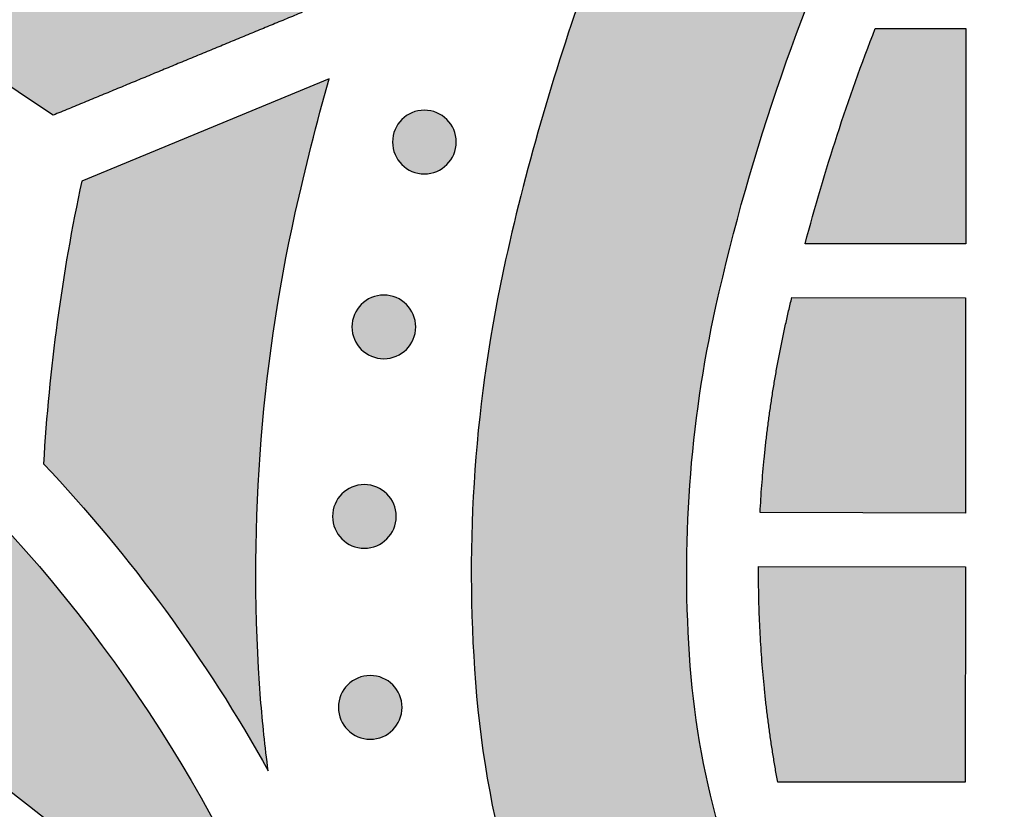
# Model space of a CAD drawing. Header units: millimetres. Extents: x -3873 to -97, y 912 to 4165.
# Tile 387 of 725: x -3082 to -3028, y 1772 to 1816. Entities that reach past the tile are written whole.
import ezdxf

# ---------------------------------------------------------------- set-up
doc = ezdxf.new("R2010")
doc.units = ezdxf.units.MM
doc.layers.add('pattern', color=7, linetype='Continuous', true_color=0x000000)

msp = doc.modelspace()

# ---------------------------------------------------------------- hatches: boundary and pattern name
at = {"layer": 'pattern'}
for points in [[(-3066.674, 1816.894), (-3080.544, 1811.159), (-3082.114, 1812.206), (-3083.666, 1813.283), (-3085.2, 1814.389), (-3086.714, 1815.524), (-3088.209, 1816.686), (-3089.683, 1817.877), (-3091.135, 1819.095), (-3092.566, 1820.339), (-3093.973, 1821.609), (-3095.357, 1822.904), (-3096.716, 1824.224), (-3098.05, 1825.567), (-3099.359, 1826.934), (-3100.642, 1828.324), (-3101.898, 1829.735), (-3103.126, 1831.167), (-3104.564, 1832.922), (-3105.956, 1834.721), (-3107.302, 1836.561), (-3108.599, 1838.441), (-3109.846, 1840.36), (-3111.04, 1842.314), (-3112.181, 1844.302), (-3113.267, 1846.322), (-3114.296, 1848.37), (-3115.268, 1850.446), (-3116.181, 1852.547), (-3117.036, 1854.669), (-3117.83, 1856.811), (-3118.563, 1858.969), (-3119.235, 1861.143), (-3119.846, 1863.327), (-3120.429, 1865.684), (-3120.937, 1868.067), (-3121.367, 1870.473), (-3121.719, 1872.898), (-3121.992, 1875.339), (-3122.184, 1877.792), (-3122.295, 1880.253), (-3122.325, 1882.717), (-3122.273, 1885.181), (-3122.14, 1887.641), (-3121.925, 1890.092), (-3121.63, 1892.53), (-3121.256, 1894.953), (-3120.804, 1897.355), (-3120.275, 1899.733), (-3119.67, 1902.084), (-3119.121, 1903.993), (-3118.525, 1905.893), (-3117.883, 1907.781), (-3117.194, 1909.656), (-3116.46, 1911.516), (-3115.68, 1913.36), (-3114.856, 1915.185), (-3113.987, 1916.99), (-3113.075, 1918.774), (-3112.121, 1920.534), (-3111.125, 1922.27), (-3110.088, 1923.98), (-3109.011, 1925.663), (-3107.896, 1927.317), (-3106.744, 1928.94), (-3105.556, 1930.533), (-3104.249, 1931.131), (-3102.926, 1931.698), (-3101.586, 1932.233), (-3100.232, 1932.736), (-3098.864, 1933.206), (-3097.484, 1933.643), (-3096.093, 1934.046), (-3094.691, 1934.415), (-3093.281, 1934.748), (-3091.864, 1935.047), (-3090.44, 1935.311), (-3089.012, 1935.539), (-3087.581, 1935.732), (-3086.147, 1935.889), (-3084.712, 1936.011), (-3083.278, 1936.098), (-3084.373, 1935.227), (-3085.455, 1934.332), (-3086.521, 1933.414), (-3087.572, 1932.471), (-3088.606, 1931.506), (-3089.623, 1930.518), (-3090.622, 1929.508), (-3091.602, 1928.476), (-3092.563, 1927.423), (-3093.504, 1926.35), (-3094.424, 1925.256), (-3095.323, 1924.143), (-3096.2, 1923.011), (-3097.055, 1921.861), (-3097.886, 1920.693), (-3098.694, 1919.509), (-3099.478, 1918.308), (-3100.237, 1917.092), (-3100.972, 1915.862), (-3101.68, 1914.618), (-3102.363, 1913.36), (-3103.02, 1912.091), (-3103.65, 1910.81), (-3104.254, 1909.518), (-3104.831, 1908.217), (-3105.38, 1906.907), (-3105.902, 1905.589), (-3106.397, 1904.263), (-3106.864, 1902.932), (-3107.303, 1901.594), (-3107.715, 1900.252), (-3108.098, 1898.907), (-3108.605, 1896.935), (-3109.049, 1894.94), (-3109.429, 1892.925), (-3109.743, 1890.894), (-3109.99, 1888.848), (-3110.17, 1886.792), (-3110.282, 1884.729), (-3110.325, 1882.663), (-3110.3, 1880.596), (-3110.207, 1878.532), (-3110.046, 1876.475), (-3109.817, 1874.427), (-3109.522, 1872.392), (-3109.161, 1870.374), (-3108.735, 1868.376), (-3108.246, 1866.399), (-3107.723, 1864.531), (-3107.149, 1862.673), (-3106.522, 1860.827), (-3105.843, 1858.995), (-3105.112, 1857.18), (-3104.331, 1855.384), (-3103.5, 1853.609), (-3102.619, 1851.857), (-3101.691, 1850.13), (-3100.715, 1848.43), (-3099.694, 1846.758), (-3098.628, 1845.118), (-3097.519, 1843.51), (-3096.368, 1841.936), (-3095.177, 1840.398), (-3093.948, 1838.897), (-3092.516, 1837.237), (-3091.041, 1835.609), (-3089.525, 1834.013), (-3087.969, 1832.452), (-3086.375, 1830.927), (-3084.742, 1829.44), (-3083.074, 1827.991), (-3081.37, 1826.583), (-3079.633, 1825.215), (-3077.864, 1823.891), (-3076.065, 1822.61), (-3074.238, 1821.374), (-3072.383, 1820.183), (-3070.503, 1819.039), (-3068.599, 1817.943)], [(-3066.28, 1759.788), (-3072.296, 1764.91), (-3078.431, 1769.928), (-3084.682, 1774.836), (-3091.046, 1779.632), (-3097.52, 1784.311), (-3104.101, 1788.869), (-3110.785, 1793.304), (-3117.57, 1797.612), (-3124.451, 1801.789), (-3131.425, 1805.832), (-3138.488, 1809.738), (-3145.636, 1813.505), (-3152.864, 1817.13), (-3160.169, 1820.609), (-3167.545, 1823.942), (-3174.989, 1827.124), (-3182.496, 1830.156), (-3190.062, 1833.034), (-3197.681, 1835.758), (-3205.348, 1838.325), (-3213.06, 1840.734), (-3220.811, 1842.985), (-3228.596, 1845.077), (-3236.411, 1847.008), (-3244.25, 1848.779), (-3252.109, 1850.389), (-3259.982, 1851.838), (-3267.865, 1853.127), (-3275.754, 1854.255), (-3283.642, 1855.224), (-3291.526, 1856.033), (-3299.4, 1856.684), (-3297.436, 1857.612), (-3295.442, 1858.489), (-3293.421, 1859.315), (-3291.376, 1860.087), (-3289.307, 1860.805), (-3287.217, 1861.468), (-3285.109, 1862.075), (-3282.984, 1862.625), (-3280.845, 1863.117), (-3278.695, 1863.552), (-3276.535, 1863.929), (-3274.368, 1864.246), (-3272.197, 1864.506), (-3270.023, 1864.706), (-3267.85, 1864.848), (-3265.679, 1864.932), (-3253.616, 1862.888), (-3241.582, 1860.479), (-3229.592, 1857.705), (-3217.665, 1854.566), (-3205.815, 1851.064), (-3194.06, 1847.203), (-3182.416, 1842.986), (-3170.899, 1838.419), (-3159.524, 1833.508), (-3148.308, 1828.258), (-3137.264, 1822.679), (-3126.407, 1816.779), (-3115.752, 1810.568), (-3105.311, 1804.055), (-3095.096, 1797.251), (-3085.119, 1790.169), (-3083.575, 1788.55), (-3082.071, 1786.885), (-3080.611, 1785.176), (-3079.195, 1783.423), (-3077.826, 1781.63), (-3076.506, 1779.797), (-3075.236, 1777.927), (-3074.018, 1776.021), (-3072.853, 1774.083), (-3071.742, 1772.114), (-3070.687, 1770.117), (-3069.689, 1768.093), (-3068.749, 1766.046), (-3067.867, 1763.978), (-3067.044, 1761.891)], [(-3032.9, 1753.008), (-3033.389, 1753.506), (-3033.868, 1754.013), (-3034.34, 1754.529), (-3034.802, 1755.054), (-3035.255, 1755.587), (-3035.699, 1756.129), (-3036.133, 1756.679), (-3036.557, 1757.236), (-3036.971, 1757.801), (-3037.375, 1758.373), (-3037.769, 1758.952), (-3038.152, 1759.538), (-3038.524, 1760.13), (-3038.885, 1760.728), (-3039.235, 1761.332), (-3039.574, 1761.941), (-3040.139, 1763.011), (-3040.676, 1764.097), (-3041.186, 1765.2), (-3041.668, 1766.318), (-3042.12, 1767.449), (-3042.543, 1768.594), (-3042.935, 1769.75), (-3043.297, 1770.916), (-3043.628, 1772.092), (-3043.927, 1773.275), (-3044.195, 1774.466), (-3044.431, 1775.661), (-3044.635, 1776.861), (-3044.807, 1778.064), (-3044.947, 1779.268), (-3045.055, 1780.472), (-3045.139, 1781.726), (-3045.2, 1782.981), (-3045.238, 1784.24), (-3045.253, 1785.499), (-3045.245, 1786.76), (-3045.213, 1788.021), (-3045.158, 1789.281), (-3045.08, 1790.541), (-3044.978, 1791.799), (-3044.854, 1793.054), (-3044.706, 1794.307), (-3044.535, 1795.556), (-3044.341, 1796.801), (-3044.125, 1798.041), (-3043.886, 1799.275), (-3043.625, 1800.504), (-3042.854, 1803.749), (-3041.99, 1806.975), (-3041.033, 1810.178), (-3039.984, 1813.353), (-3038.845, 1816.497), (-3037.616, 1819.606), (-3036.3, 1822.675), (-3034.899, 1825.702), (-3050.644, 1819.193), (-3052.013, 1815.232), (-3053.253, 1811.227), (-3054.362, 1807.184), (-3055.338, 1803.109), (-3055.646, 1801.664), (-3055.927, 1800.213), (-3056.181, 1798.755), (-3056.409, 1797.292), (-3056.61, 1795.823), (-3056.784, 1794.351), (-3056.93, 1792.874), (-3057.049, 1791.396), (-3057.141, 1789.915), (-3057.206, 1788.433), (-3057.243, 1786.95), (-3057.253, 1785.468), (-3057.236, 1783.987), (-3057.191, 1782.508), (-3057.119, 1781.031), (-3057.02, 1779.558), (-3056.884, 1778.04), (-3056.707, 1776.522), (-3056.491, 1775.006), (-3056.234, 1773.494), (-3055.936, 1771.987), (-3055.599, 1770.487), (-3055.221, 1768.995), (-3054.804, 1767.513), (-3054.348, 1766.043), (-3053.854, 1764.586), (-3053.321, 1763.143), (-3052.751, 1761.717), (-3052.144, 1760.308), (-3051.501, 1758.918), (-3050.824, 1757.548), (-3050.112, 1756.2), (-3049.669, 1755.404), (-3049.212, 1754.615), (-3048.74, 1753.834), (-3048.253, 1753.061), (-3047.753, 1752.296), (-3047.239, 1751.539), (-3046.711, 1750.792), (-3046.17, 1750.054), (-3045.616, 1749.326), (-3045.049, 1748.608), (-3044.469, 1747.9), (-3043.878, 1747.204), (-3043.274, 1746.518), (-3042.658, 1745.844), (-3042.032, 1745.181), (-3041.394, 1744.531), (-3040.745, 1743.892), (-3040.083, 1743.264), (-3039.41, 1742.647), (-3038.726, 1742.042), (-3038.03, 1741.449), (-3037.324, 1740.868), (-3036.607, 1740.299), (-3035.88, 1739.744), (-3035.143, 1739.201), (-3034.397, 1738.672), (-3033.641, 1738.157), (-3032.877, 1737.655), (-3032.105, 1737.167), (-3031.324, 1736.694), (-3030.536, 1736.235), (-3029.741, 1735.79), (-3028.394, 1735.076), (-3027.026, 1734.396), (-3025.637, 1733.751), (-3024.23, 1733.141), (-3022.804, 1732.568), (-3021.363, 1732.033), (-3019.907, 1731.535), (-3018.437, 1731.077), (-3016.956, 1730.657), (-3015.465, 1730.276), (-3013.966, 1729.936), (-3012.459, 1729.636), (-3010.947, 1729.376), (-3009.432, 1729.156), (-3007.914, 1728.977), (-3006.396, 1728.838), (-3004.923, 1728.736), (-3003.447, 1728.662), (-3001.968, 1728.614), (-3000.487, 1728.594), (-2999.005, 1728.601), (-2997.522, 1728.635), (-2996.04, 1728.697), (-2994.559, 1728.786), (-2993.08, 1728.902), (-2991.604, 1729.046), (-2990.131, 1729.217), (-2988.662, 1729.415), (-2987.198, 1729.64), (-2985.739, 1729.892), (-2984.287, 1730.17), (-2982.843, 1730.475), (-2978.766, 1731.443), (-2974.72, 1732.544), (-2970.713, 1733.777), (-2966.75, 1735.138), (-2960.21, 1750.871), (-2963.24, 1749.475), (-2966.312, 1748.165), (-2969.423, 1746.943), (-2972.569, 1745.809), (-2975.746, 1744.767), (-2978.95, 1743.816), (-2982.178, 1742.958), (-2985.425, 1742.193), (-2986.654, 1741.934), (-2987.889, 1741.698), (-2989.129, 1741.484), (-2990.375, 1741.292), (-2991.624, 1741.124), (-2992.877, 1740.978), (-2994.133, 1740.856), (-2995.391, 1740.757), (-2996.65, 1740.681), (-2997.911, 1740.629), (-2999.172, 1740.599), (-3000.433, 1740.593), (-3001.692, 1740.611), (-3002.95, 1740.651), (-3004.206, 1740.715), (-3005.459, 1740.801), (-3006.664, 1740.912), (-3007.868, 1741.054), (-3009.07, 1741.228), (-3010.269, 1741.434), (-3011.464, 1741.673), (-3012.654, 1741.943), (-3013.837, 1742.244), (-3015.012, 1742.577), (-3016.178, 1742.941), (-3017.333, 1743.336), (-3018.477, 1743.761), (-3019.607, 1744.215), (-3020.724, 1744.699), (-3021.826, 1745.211), (-3022.912, 1745.751), (-3023.98, 1746.317), (-3024.589, 1746.657), (-3025.192, 1747.009), (-3025.789, 1747.371), (-3026.381, 1747.745), (-3026.966, 1748.129), (-3027.544, 1748.523), (-3028.115, 1748.928), (-3028.679, 1749.344), (-3029.236, 1749.769), (-3029.785, 1750.204), (-3030.326, 1750.649), (-3030.858, 1751.103), (-3031.382, 1751.566), (-3031.897, 1752.038), (-3032.403, 1752.519)], [(-3034.752, 1815.999), (-3029.705, 1815.994), (-3029.716, 1803.994), (-3038.657, 1804.003), (-3037.807, 1807.041), (-3036.872, 1810.055), (-3035.853, 1813.043)], [(-3065.175, 1813.185), (-3078.947, 1807.492), (-3079.344, 1805.544), (-3079.704, 1803.587), (-3080.027, 1801.624), (-3080.313, 1799.654), (-3080.56, 1797.679), (-3080.771, 1795.701), (-3080.943, 1793.719), (-3081.077, 1791.736), (-3079.289, 1789.778), (-3077.56, 1787.763), (-3075.892, 1785.693), (-3074.289, 1783.572), (-3072.752, 1781.402), (-3071.284, 1779.186), (-3069.887, 1776.928), (-3068.562, 1774.631), (-3068.802, 1776.634), (-3068.985, 1778.644), (-3069.099, 1780.337), (-3069.181, 1782.035), (-3069.233, 1783.735), (-3069.253, 1785.437), (-3069.242, 1787.141), (-3069.199, 1788.845), (-3069.125, 1790.548), (-3069.019, 1792.25), (-3068.882, 1793.95), (-3068.713, 1795.647), (-3068.514, 1797.339), (-3068.283, 1799.027), (-3068.021, 1800.71), (-3067.728, 1802.385), (-3067.406, 1804.054), (-3067.052, 1805.714), (-3066.165, 1809.462)], [(-3061.119, 1810.923), (-3061.091, 1810.951), (-3061.062, 1810.978), (-3061.032, 1811.005), (-3061.001, 1811.031), (-3060.97, 1811.057), (-3060.937, 1811.082), (-3060.904, 1811.106), (-3060.87, 1811.13), (-3060.835, 1811.154), (-3060.799, 1811.177), (-3060.763, 1811.199), (-3060.725, 1811.22), (-3060.687, 1811.24), (-3060.648, 1811.26), (-3060.609, 1811.279), (-3060.569, 1811.297), (-3060.528, 1811.314), (-3060.487, 1811.33), (-3060.445, 1811.345), (-3060.402, 1811.359), (-3060.359, 1811.372), (-3060.316, 1811.384), (-3060.272, 1811.395), (-3060.228, 1811.405), (-3060.183, 1811.413), (-3060.138, 1811.421), (-3060.093, 1811.427), (-3060.047, 1811.433), (-3060.002, 1811.437), (-3059.956, 1811.44), (-3059.91, 1811.441), (-3059.864, 1811.442), (-3059.818, 1811.441), (-3059.772, 1811.439), (-3059.726, 1811.436), (-3059.681, 1811.432), (-3059.635, 1811.427), (-3059.59, 1811.42), (-3059.545, 1811.413), (-3059.501, 1811.404), (-3059.456, 1811.394), (-3059.412, 1811.383), (-3059.369, 1811.371), (-3059.326, 1811.358), (-3059.283, 1811.344), (-3059.242, 1811.328), (-3059.2, 1811.312), (-3059.159, 1811.295), (-3059.119, 1811.277), (-3059.08, 1811.258), (-3059.041, 1811.239), (-3059.003, 1811.218), (-3058.966, 1811.197), (-3058.93, 1811.175), (-3058.894, 1811.152), (-3058.859, 1811.129), (-3058.825, 1811.104), (-3058.792, 1811.08), (-3058.759, 1811.055), (-3058.728, 1811.029), (-3058.697, 1811.002), (-3058.667, 1810.976), (-3058.638, 1810.949), (-3058.61, 1810.921), (-3058.582, 1810.893), (-3058.555, 1810.864), (-3058.529, 1810.834), (-3058.502, 1810.803), (-3058.477, 1810.771), (-3058.451, 1810.739), (-3058.427, 1810.706), (-3058.403, 1810.672), (-3058.379, 1810.637), (-3058.357, 1810.601), (-3058.335, 1810.564), (-3058.314, 1810.527), (-3058.293, 1810.489), (-3058.273, 1810.45), (-3058.255, 1810.411), (-3058.237, 1810.371), (-3058.22, 1810.33), (-3058.204, 1810.289), (-3058.189, 1810.247), (-3058.175, 1810.204), (-3058.161, 1810.161), (-3058.149, 1810.118), (-3058.139, 1810.074), (-3058.129, 1810.029), (-3058.12, 1809.985), (-3058.112, 1809.94), (-3058.106, 1809.895), (-3058.101, 1809.849), (-3058.097, 1809.803), (-3058.094, 1809.758), (-3058.092, 1809.712), (-3058.091, 1809.666), (-3058.092, 1809.62), (-3058.094, 1809.574), (-3058.097, 1809.528), (-3058.101, 1809.483), (-3058.106, 1809.437), (-3058.113, 1809.392), (-3058.121, 1809.347), (-3058.129, 1809.302), (-3058.139, 1809.258), (-3058.15, 1809.214), (-3058.162, 1809.171), (-3058.176, 1809.128), (-3058.19, 1809.085), (-3058.205, 1809.043), (-3058.221, 1809.002), (-3058.238, 1808.961), (-3058.256, 1808.921), (-3058.275, 1808.882), (-3058.295, 1808.843), (-3058.315, 1808.805), (-3058.336, 1808.768), (-3058.359, 1808.731), (-3058.381, 1808.696), (-3058.405, 1808.661), (-3058.429, 1808.627), (-3058.454, 1808.593), (-3058.479, 1808.561), (-3058.505, 1808.529), (-3058.531, 1808.499), (-3058.558, 1808.469), (-3058.585, 1808.44), (-3058.612, 1808.412), (-3058.641, 1808.384), (-3058.67, 1808.357), (-3058.699, 1808.33), (-3058.73, 1808.304), (-3058.762, 1808.278), (-3058.794, 1808.253), (-3058.828, 1808.229), (-3058.862, 1808.205), (-3058.897, 1808.181), (-3058.932, 1808.159), (-3058.969, 1808.137), (-3059.006, 1808.115), (-3059.044, 1808.095), (-3059.083, 1808.075), (-3059.122, 1808.056), (-3059.163, 1808.039), (-3059.203, 1808.022), (-3059.245, 1808.005), (-3059.287, 1807.99), (-3059.329, 1807.976), (-3059.372, 1807.963), (-3059.416, 1807.951), (-3059.46, 1807.94), (-3059.504, 1807.931), (-3059.548, 1807.922), (-3059.593, 1807.914), (-3059.639, 1807.908), (-3059.684, 1807.903), (-3059.73, 1807.898), (-3059.776, 1807.896), (-3059.822, 1807.894), (-3059.867, 1807.893), (-3059.913, 1807.894), (-3059.959, 1807.896), (-3060.005, 1807.899), (-3060.051, 1807.903), (-3060.096, 1807.908), (-3060.141, 1807.915), (-3060.186, 1807.922), (-3060.231, 1807.931), (-3060.275, 1807.941), (-3060.319, 1807.952), (-3060.363, 1807.964), (-3060.406, 1807.977), (-3060.448, 1807.991), (-3060.49, 1808.007), (-3060.531, 1808.023), (-3060.572, 1808.04), (-3060.612, 1808.058), (-3060.651, 1808.077), (-3060.69, 1808.096), (-3060.728, 1808.117), (-3060.765, 1808.138), (-3060.802, 1808.16), (-3060.838, 1808.183), (-3060.873, 1808.207), (-3060.907, 1808.231), (-3060.94, 1808.255), (-3060.972, 1808.281), (-3061.004, 1808.306), (-3061.035, 1808.333), (-3061.064, 1808.359), (-3061.093, 1808.387), (-3061.122, 1808.414), (-3061.149, 1808.442), (-3061.176, 1808.471), (-3061.203, 1808.501), (-3061.229, 1808.532), (-3061.255, 1808.564), (-3061.28, 1808.596), (-3061.305, 1808.629), (-3061.329, 1808.664), (-3061.352, 1808.698), (-3061.375, 1808.734), (-3061.397, 1808.771), (-3061.418, 1808.808), (-3061.438, 1808.846), (-3061.458, 1808.885), (-3061.477, 1808.924), (-3061.495, 1808.964), (-3061.512, 1809.005), (-3061.528, 1809.046), (-3061.543, 1809.088), (-3061.557, 1809.131), (-3061.57, 1809.174), (-3061.582, 1809.217), (-3061.593, 1809.261), (-3061.603, 1809.306), (-3061.611, 1809.35), (-3061.619, 1809.395), (-3061.625, 1809.44), (-3061.631, 1809.486), (-3061.635, 1809.532), (-3061.638, 1809.577), (-3061.639, 1809.623), (-3061.64, 1809.669), (-3061.639, 1809.715), (-3061.638, 1809.761), (-3061.635, 1809.807), (-3061.63, 1809.852), (-3061.625, 1809.898), (-3061.619, 1809.943), (-3061.611, 1809.988), (-3061.602, 1810.033), (-3061.592, 1810.077), (-3061.581, 1810.121), (-3061.569, 1810.164), (-3061.556, 1810.207), (-3061.542, 1810.25), (-3061.527, 1810.292), (-3061.51, 1810.333), (-3061.493, 1810.374), (-3061.475, 1810.414), (-3061.457, 1810.453), (-3061.437, 1810.492), (-3061.416, 1810.53), (-3061.395, 1810.567), (-3061.373, 1810.604), (-3061.35, 1810.639), (-3061.327, 1810.674), (-3061.303, 1810.708), (-3061.278, 1810.742), (-3061.253, 1810.774), (-3061.227, 1810.806), (-3061.201, 1810.836), (-3061.174, 1810.866), (-3061.147, 1810.895)], [(-3063.376, 1800.62), (-3063.348, 1800.647), (-3063.319, 1800.674), (-3063.289, 1800.701), (-3063.258, 1800.727), (-3063.227, 1800.753), (-3063.194, 1800.778), (-3063.161, 1800.803), (-3063.127, 1800.827), (-3063.092, 1800.85), (-3063.056, 1800.873), (-3063.02, 1800.895), (-3062.982, 1800.916), (-3062.944, 1800.937), (-3062.906, 1800.956), (-3062.866, 1800.975), (-3062.826, 1800.993), (-3062.785, 1801.01), (-3062.744, 1801.026), (-3062.702, 1801.041), (-3062.66, 1801.055), (-3062.617, 1801.068), (-3062.573, 1801.08), (-3062.529, 1801.091), (-3062.485, 1801.101), (-3062.44, 1801.11), (-3062.395, 1801.117), (-3062.35, 1801.124), (-3062.305, 1801.129), (-3062.259, 1801.133), (-3062.213, 1801.136), (-3062.167, 1801.138), (-3062.121, 1801.138), (-3062.075, 1801.138), (-3062.029, 1801.136), (-3061.984, 1801.133), (-3061.938, 1801.129), (-3061.893, 1801.123), (-3061.847, 1801.117), (-3061.802, 1801.109), (-3061.758, 1801.1), (-3061.713, 1801.09), (-3061.67, 1801.079), (-3061.626, 1801.067), (-3061.583, 1801.054), (-3061.541, 1801.04), (-3061.499, 1801.025), (-3061.457, 1801.009), (-3061.417, 1800.992), (-3061.377, 1800.974), (-3061.337, 1800.955), (-3061.299, 1800.935), (-3061.261, 1800.915), (-3061.223, 1800.893), (-3061.187, 1800.871), (-3061.151, 1800.848), (-3061.116, 1800.825), (-3061.082, 1800.801), (-3061.049, 1800.776), (-3061.016, 1800.751), (-3060.985, 1800.725), (-3060.954, 1800.699), (-3060.924, 1800.672), (-3060.895, 1800.645), (-3060.867, 1800.617), (-3060.84, 1800.589), (-3060.813, 1800.56), (-3060.786, 1800.53), (-3060.76, 1800.499), (-3060.734, 1800.468), (-3060.709, 1800.435), (-3060.684, 1800.402), (-3060.66, 1800.368), (-3060.637, 1800.333), (-3060.614, 1800.297), (-3060.592, 1800.261), (-3060.571, 1800.223), (-3060.55, 1800.185), (-3060.531, 1800.147), (-3060.512, 1800.107), (-3060.494, 1800.067), (-3060.477, 1800.026), (-3060.461, 1799.985), (-3060.446, 1799.943), (-3060.432, 1799.901), (-3060.419, 1799.858), (-3060.407, 1799.814), (-3060.396, 1799.77), (-3060.386, 1799.726), (-3060.377, 1799.681), (-3060.37, 1799.636), (-3060.363, 1799.591), (-3060.358, 1799.546), (-3060.354, 1799.5), (-3060.351, 1799.454), (-3060.349, 1799.408), (-3060.349, 1799.362), (-3060.349, 1799.316), (-3060.351, 1799.27), (-3060.354, 1799.225), (-3060.358, 1799.179), (-3060.364, 1799.134), (-3060.37, 1799.088), (-3060.378, 1799.043), (-3060.387, 1798.999), (-3060.397, 1798.954), (-3060.408, 1798.911), (-3060.42, 1798.867), (-3060.433, 1798.824), (-3060.447, 1798.782), (-3060.462, 1798.74), (-3060.478, 1798.698), (-3060.495, 1798.658), (-3060.513, 1798.618), (-3060.532, 1798.578), (-3060.552, 1798.54), (-3060.572, 1798.502), (-3060.594, 1798.464), (-3060.616, 1798.428), (-3060.639, 1798.392), (-3060.662, 1798.357), (-3060.686, 1798.323), (-3060.711, 1798.29), (-3060.736, 1798.257), (-3060.762, 1798.226), (-3060.788, 1798.195), (-3060.815, 1798.165), (-3060.842, 1798.136), (-3060.87, 1798.108), (-3060.898, 1798.081), (-3060.927, 1798.054), (-3060.957, 1798.027), (-3060.987, 1798.001), (-3061.019, 1797.975), (-3061.052, 1797.95), (-3061.085, 1797.925), (-3061.119, 1797.901), (-3061.154, 1797.878), (-3061.19, 1797.855), (-3061.226, 1797.833), (-3061.263, 1797.812), (-3061.302, 1797.791), (-3061.34, 1797.772), (-3061.38, 1797.753), (-3061.42, 1797.735), (-3061.461, 1797.718), (-3061.502, 1797.702), (-3061.544, 1797.687), (-3061.586, 1797.673), (-3061.629, 1797.66), (-3061.673, 1797.648), (-3061.717, 1797.637), (-3061.761, 1797.627), (-3061.806, 1797.618), (-3061.851, 1797.611), (-3061.896, 1797.604), (-3061.941, 1797.599), (-3061.987, 1797.595), (-3062.033, 1797.592), (-3062.079, 1797.59), (-3062.125, 1797.59), (-3062.171, 1797.59), (-3062.216, 1797.592), (-3062.262, 1797.595), (-3062.308, 1797.599), (-3062.353, 1797.605), (-3062.399, 1797.611), (-3062.444, 1797.619), (-3062.488, 1797.628), (-3062.532, 1797.638), (-3062.576, 1797.649), (-3062.62, 1797.661), (-3062.663, 1797.674), (-3062.705, 1797.688), (-3062.747, 1797.703), (-3062.789, 1797.719), (-3062.829, 1797.736), (-3062.869, 1797.754), (-3062.909, 1797.773), (-3062.947, 1797.793), (-3062.985, 1797.813), (-3063.023, 1797.835), (-3063.059, 1797.857), (-3063.095, 1797.88), (-3063.13, 1797.903), (-3063.164, 1797.927), (-3063.197, 1797.952), (-3063.23, 1797.977), (-3063.261, 1798.003), (-3063.292, 1798.029), (-3063.322, 1798.056), (-3063.351, 1798.083), (-3063.379, 1798.111), (-3063.406, 1798.139), (-3063.433, 1798.168), (-3063.46, 1798.198), (-3063.486, 1798.228), (-3063.512, 1798.26), (-3063.537, 1798.293), (-3063.562, 1798.326), (-3063.586, 1798.36), (-3063.609, 1798.395), (-3063.632, 1798.431), (-3063.654, 1798.467), (-3063.675, 1798.504), (-3063.696, 1798.543), (-3063.715, 1798.581), (-3063.734, 1798.621), (-3063.752, 1798.661), (-3063.769, 1798.702), (-3063.785, 1798.743), (-3063.8, 1798.785), (-3063.814, 1798.827), (-3063.827, 1798.87), (-3063.839, 1798.914), (-3063.85, 1798.958), (-3063.86, 1799.002), (-3063.869, 1799.047), (-3063.876, 1799.092), (-3063.883, 1799.137), (-3063.888, 1799.182), (-3063.892, 1799.228), (-3063.895, 1799.274), (-3063.897, 1799.32), (-3063.897, 1799.366), (-3063.897, 1799.412), (-3063.895, 1799.457), (-3063.892, 1799.503), (-3063.888, 1799.549), (-3063.882, 1799.594), (-3063.876, 1799.64), (-3063.868, 1799.685), (-3063.859, 1799.729), (-3063.849, 1799.773), (-3063.838, 1799.817), (-3063.826, 1799.861), (-3063.813, 1799.904), (-3063.799, 1799.946), (-3063.784, 1799.988), (-3063.768, 1800.03), (-3063.751, 1800.07), (-3063.733, 1800.11), (-3063.714, 1800.15), (-3063.694, 1800.188), (-3063.674, 1800.226), (-3063.652, 1800.264), (-3063.63, 1800.3), (-3063.607, 1800.336), (-3063.584, 1800.371), (-3063.56, 1800.405), (-3063.535, 1800.438), (-3063.51, 1800.471), (-3063.484, 1800.502), (-3063.458, 1800.533), (-3063.431, 1800.563), (-3063.404, 1800.592)], [(-3041.167, 1789.015), (-3041.07, 1790.526), (-3040.938, 1792.037), (-3040.771, 1793.544), (-3040.567, 1795.048), (-3040.328, 1796.547), (-3040.054, 1798.04), (-3039.744, 1799.526), (-3039.4, 1801.003), (-3029.719, 1800.994), (-3029.731, 1788.994)], [(-3064.461, 1790.061), (-3064.432, 1790.088), (-3064.403, 1790.115), (-3064.373, 1790.142), (-3064.343, 1790.168), (-3064.311, 1790.194), (-3064.279, 1790.219), (-3064.245, 1790.244), (-3064.211, 1790.268), (-3064.176, 1790.291), (-3064.14, 1790.314), (-3064.104, 1790.336), (-3064.067, 1790.357), (-3064.029, 1790.378), (-3063.99, 1790.397), (-3063.95, 1790.416), (-3063.91, 1790.434), (-3063.87, 1790.451), (-3063.828, 1790.467), (-3063.786, 1790.482), (-3063.744, 1790.496), (-3063.701, 1790.509), (-3063.657, 1790.521), (-3063.613, 1790.532), (-3063.569, 1790.542), (-3063.524, 1790.551), (-3063.479, 1790.558), (-3063.434, 1790.565), (-3063.389, 1790.57), (-3063.343, 1790.574), (-3063.297, 1790.577), (-3063.251, 1790.579), (-3063.205, 1790.579), (-3063.16, 1790.579), (-3063.114, 1790.577), (-3063.068, 1790.574), (-3063.022, 1790.57), (-3062.977, 1790.564), (-3062.932, 1790.558), (-3062.887, 1790.55), (-3062.842, 1790.541), (-3062.798, 1790.531), (-3062.754, 1790.52), (-3062.71, 1790.508), (-3062.667, 1790.495), (-3062.625, 1790.481), (-3062.583, 1790.466), (-3062.542, 1790.45), (-3062.501, 1790.433), (-3062.461, 1790.415), (-3062.421, 1790.396), (-3062.383, 1790.376), (-3062.345, 1790.356), (-3062.307, 1790.334), (-3062.271, 1790.312), (-3062.235, 1790.289), (-3062.2, 1790.266), (-3062.166, 1790.242), (-3062.133, 1790.217), (-3062.101, 1790.192), (-3062.069, 1790.166), (-3062.038, 1790.14), (-3062.008, 1790.113), (-3061.979, 1790.086), (-3061.951, 1790.058), (-3061.924, 1790.03), (-3061.897, 1790.001), (-3061.87, 1789.971), (-3061.844, 1789.94), (-3061.818, 1789.909), (-3061.793, 1789.876), (-3061.768, 1789.843), (-3061.744, 1789.809), (-3061.721, 1789.774), (-3061.698, 1789.738), (-3061.676, 1789.702), (-3061.655, 1789.664), (-3061.634, 1789.626), (-3061.615, 1789.588), (-3061.596, 1789.548), (-3061.578, 1789.508), (-3061.561, 1789.467), (-3061.545, 1789.426), (-3061.53, 1789.384), (-3061.516, 1789.342), (-3061.503, 1789.299), (-3061.491, 1789.255), (-3061.48, 1789.211), (-3061.47, 1789.167), (-3061.461, 1789.122), (-3061.454, 1789.077), (-3061.447, 1789.032), (-3061.442, 1788.987), (-3061.438, 1788.941), (-3061.435, 1788.895), (-3061.433, 1788.849), (-3061.433, 1788.803), (-3061.433, 1788.757), (-3061.435, 1788.711), (-3061.438, 1788.666), (-3061.443, 1788.62), (-3061.448, 1788.575), (-3061.454, 1788.529), (-3061.462, 1788.484), (-3061.471, 1788.44), (-3061.481, 1788.395), (-3061.492, 1788.352), (-3061.504, 1788.308), (-3061.517, 1788.265), (-3061.531, 1788.223), (-3061.546, 1788.181), (-3061.562, 1788.139), (-3061.579, 1788.099), (-3061.597, 1788.059), (-3061.616, 1788.019), (-3061.636, 1787.981), (-3061.657, 1787.943), (-3061.678, 1787.905), (-3061.7, 1787.869), (-3061.723, 1787.833), (-3061.746, 1787.798), (-3061.77, 1787.764), (-3061.795, 1787.731), (-3061.82, 1787.698), (-3061.846, 1787.667), (-3061.872, 1787.636), (-3061.899, 1787.606), (-3061.926, 1787.577), (-3061.954, 1787.549), (-3061.982, 1787.522), (-3062.011, 1787.495), (-3062.041, 1787.468), (-3062.072, 1787.442), (-3062.103, 1787.416), (-3062.136, 1787.391), (-3062.169, 1787.366), (-3062.203, 1787.342), (-3062.238, 1787.319), (-3062.274, 1787.296), (-3062.31, 1787.274), (-3062.348, 1787.253), (-3062.386, 1787.232), (-3062.424, 1787.213), (-3062.464, 1787.194), (-3062.504, 1787.176), (-3062.545, 1787.159), (-3062.586, 1787.143), (-3062.628, 1787.128), (-3062.671, 1787.114), (-3062.714, 1787.101), (-3062.757, 1787.089), (-3062.801, 1787.078), (-3062.845, 1787.068), (-3062.89, 1787.059), (-3062.935, 1787.052), (-3062.98, 1787.045), (-3063.026, 1787.04), (-3063.071, 1787.036), (-3063.117, 1787.033), (-3063.163, 1787.031), (-3063.209, 1787.031), (-3063.255, 1787.031), (-3063.301, 1787.033), (-3063.346, 1787.036), (-3063.392, 1787.04), (-3063.438, 1787.046), (-3063.483, 1787.052), (-3063.528, 1787.06), (-3063.572, 1787.069), (-3063.617, 1787.079), (-3063.661, 1787.09), (-3063.704, 1787.102), (-3063.747, 1787.115), (-3063.789, 1787.129), (-3063.831, 1787.144), (-3063.873, 1787.16), (-3063.913, 1787.177), (-3063.953, 1787.195), (-3063.993, 1787.214), (-3064.032, 1787.234), (-3064.07, 1787.254), (-3064.107, 1787.276), (-3064.143, 1787.298), (-3064.179, 1787.321), (-3064.214, 1787.344), (-3064.248, 1787.368), (-3064.281, 1787.393), (-3064.314, 1787.418), (-3064.345, 1787.444), (-3064.376, 1787.47), (-3064.406, 1787.497), (-3064.435, 1787.524), (-3064.463, 1787.552), (-3064.49, 1787.58), (-3064.518, 1787.609), (-3064.544, 1787.639), (-3064.571, 1787.669), (-3064.596, 1787.701), (-3064.621, 1787.734), (-3064.646, 1787.767), (-3064.67, 1787.801), (-3064.693, 1787.836), (-3064.716, 1787.872), (-3064.738, 1787.908), (-3064.759, 1787.945), (-3064.78, 1787.984), (-3064.799, 1788.022), (-3064.818, 1788.062), (-3064.836, 1788.102), (-3064.853, 1788.143), (-3064.869, 1788.184), (-3064.884, 1788.226), (-3064.898, 1788.268), (-3064.911, 1788.311), (-3064.923, 1788.355), (-3064.934, 1788.399), (-3064.944, 1788.443), (-3064.953, 1788.488), (-3064.96, 1788.533), (-3064.967, 1788.578), (-3064.972, 1788.623), (-3064.976, 1788.669), (-3064.979, 1788.715), (-3064.981, 1788.761), (-3064.981, 1788.807), (-3064.981, 1788.853), (-3064.979, 1788.898), (-3064.976, 1788.944), (-3064.972, 1788.99), (-3064.966, 1789.035), (-3064.96, 1789.081), (-3064.952, 1789.126), (-3064.943, 1789.17), (-3064.934, 1789.215), (-3064.923, 1789.258), (-3064.91, 1789.302), (-3064.897, 1789.345), (-3064.883, 1789.387), (-3064.868, 1789.429), (-3064.852, 1789.471), (-3064.835, 1789.511), (-3064.817, 1789.551), (-3064.798, 1789.591), (-3064.778, 1789.629), (-3064.758, 1789.667), (-3064.736, 1789.705), (-3064.714, 1789.741), (-3064.692, 1789.777), (-3064.668, 1789.812), (-3064.644, 1789.846), (-3064.619, 1789.879), (-3064.594, 1789.912), (-3064.568, 1789.943), (-3064.542, 1789.974), (-3064.515, 1790.004), (-3064.488, 1790.033)], [(-3040.185, 1774.004), (-3040.441, 1775.489), (-3040.663, 1776.981), (-3040.849, 1778.478), (-3041, 1779.98), (-3041.117, 1781.484), (-3041.197, 1782.991), (-3041.243, 1784.498), (-3041.252, 1786.005), (-3029.734, 1785.994), (-3029.745, 1773.994)], [(-3064.134, 1779.421), (-3064.105, 1779.448), (-3064.076, 1779.475), (-3064.046, 1779.502), (-3064.016, 1779.528), (-3063.984, 1779.554), (-3063.952, 1779.579), (-3063.918, 1779.604), (-3063.884, 1779.628), (-3063.849, 1779.651), (-3063.813, 1779.674), (-3063.777, 1779.696), (-3063.74, 1779.717), (-3063.702, 1779.737), (-3063.663, 1779.757), (-3063.623, 1779.776), (-3063.583, 1779.794), (-3063.543, 1779.811), (-3063.501, 1779.827), (-3063.459, 1779.842), (-3063.417, 1779.856), (-3063.374, 1779.869), (-3063.33, 1779.881), (-3063.286, 1779.892), (-3063.242, 1779.902), (-3063.197, 1779.91), (-3063.152, 1779.918), (-3063.107, 1779.924), (-3063.062, 1779.93), (-3063.016, 1779.934), (-3062.97, 1779.937), (-3062.924, 1779.939), (-3062.878, 1779.939), (-3062.833, 1779.938), (-3062.787, 1779.937), (-3062.741, 1779.934), (-3062.695, 1779.929), (-3062.65, 1779.924), (-3062.605, 1779.918), (-3062.56, 1779.91), (-3062.515, 1779.901), (-3062.471, 1779.891), (-3062.427, 1779.88), (-3062.383, 1779.868), (-3062.34, 1779.855), (-3062.298, 1779.841), (-3062.256, 1779.826), (-3062.215, 1779.81), (-3062.174, 1779.792), (-3062.134, 1779.774), (-3062.094, 1779.756), (-3062.056, 1779.736), (-3062.018, 1779.715), (-3061.98, 1779.694), (-3061.944, 1779.672), (-3061.908, 1779.649), (-3061.873, 1779.626), (-3061.839, 1779.602), (-3061.806, 1779.577), (-3061.774, 1779.552), (-3061.742, 1779.526), (-3061.711, 1779.5), (-3061.681, 1779.473), (-3061.652, 1779.446), (-3061.624, 1779.418), (-3061.597, 1779.39), (-3061.57, 1779.361), (-3061.543, 1779.331), (-3061.517, 1779.3), (-3061.491, 1779.269), (-3061.466, 1779.236), (-3061.441, 1779.203), (-3061.417, 1779.169), (-3061.394, 1779.134), (-3061.371, 1779.098), (-3061.349, 1779.062), (-3061.328, 1779.024), (-3061.307, 1778.986), (-3061.288, 1778.947), (-3061.269, 1778.908), (-3061.251, 1778.868), (-3061.234, 1778.827), (-3061.218, 1778.786), (-3061.203, 1778.744), (-3061.189, 1778.701), (-3061.176, 1778.658), (-3061.164, 1778.615), (-3061.153, 1778.571), (-3061.143, 1778.527), (-3061.134, 1778.482), (-3061.127, 1778.437), (-3061.12, 1778.392), (-3061.115, 1778.346), (-3061.111, 1778.301), (-3061.108, 1778.255), (-3061.106, 1778.209), (-3061.106, 1778.163), (-3061.107, 1778.117), (-3061.108, 1778.071), (-3061.111, 1778.026), (-3061.116, 1777.98), (-3061.121, 1777.934), (-3061.127, 1777.889), (-3061.135, 1777.844), (-3061.144, 1777.8), (-3061.154, 1777.755), (-3061.165, 1777.711), (-3061.177, 1777.668), (-3061.19, 1777.625), (-3061.204, 1777.582), (-3061.219, 1777.541), (-3061.235, 1777.499), (-3061.252, 1777.459), (-3061.27, 1777.418), (-3061.289, 1777.379), (-3061.309, 1777.34), (-3061.33, 1777.302), (-3061.351, 1777.265), (-3061.373, 1777.229), (-3061.396, 1777.193), (-3061.419, 1777.158), (-3061.443, 1777.124), (-3061.468, 1777.091), (-3061.493, 1777.058), (-3061.519, 1777.027), (-3061.545, 1776.996), (-3061.572, 1776.966), (-3061.599, 1776.937), (-3061.627, 1776.909), (-3061.655, 1776.881), (-3061.684, 1776.854), (-3061.714, 1776.828), (-3061.745, 1776.801), (-3061.776, 1776.776), (-3061.809, 1776.75), (-3061.842, 1776.726), (-3061.876, 1776.702), (-3061.911, 1776.678), (-3061.947, 1776.656), (-3061.983, 1776.634), (-3062.021, 1776.613), (-3062.059, 1776.592), (-3062.097, 1776.572), (-3062.137, 1776.554), (-3062.177, 1776.536), (-3062.218, 1776.519), (-3062.259, 1776.503), (-3062.301, 1776.488), (-3062.344, 1776.474), (-3062.387, 1776.461), (-3062.43, 1776.449), (-3062.474, 1776.438), (-3062.518, 1776.428), (-3062.563, 1776.419), (-3062.608, 1776.411), (-3062.653, 1776.405), (-3062.699, 1776.4), (-3062.744, 1776.396), (-3062.79, 1776.393), (-3062.836, 1776.391), (-3062.882, 1776.39), (-3062.928, 1776.391), (-3062.974, 1776.393), (-3063.019, 1776.396), (-3063.065, 1776.4), (-3063.111, 1776.406), (-3063.156, 1776.412), (-3063.201, 1776.42), (-3063.245, 1776.428), (-3063.29, 1776.438), (-3063.334, 1776.449), (-3063.377, 1776.461), (-3063.42, 1776.475), (-3063.462, 1776.489), (-3063.504, 1776.504), (-3063.546, 1776.52), (-3063.586, 1776.537), (-3063.627, 1776.555), (-3063.666, 1776.574), (-3063.705, 1776.594), (-3063.743, 1776.614), (-3063.78, 1776.636), (-3063.816, 1776.658), (-3063.852, 1776.68), (-3063.887, 1776.704), (-3063.921, 1776.728), (-3063.954, 1776.753), (-3063.987, 1776.778), (-3064.018, 1776.804), (-3064.049, 1776.83), (-3064.079, 1776.857), (-3064.108, 1776.884), (-3064.136, 1776.911), (-3064.163, 1776.94), (-3064.191, 1776.969), (-3064.217, 1776.998), (-3064.244, 1777.029), (-3064.269, 1777.061), (-3064.294, 1777.093), (-3064.319, 1777.127), (-3064.343, 1777.161), (-3064.366, 1777.196), (-3064.389, 1777.231), (-3064.411, 1777.268), (-3064.432, 1777.305), (-3064.453, 1777.343), (-3064.472, 1777.382), (-3064.491, 1777.422), (-3064.509, 1777.462), (-3064.526, 1777.502), (-3064.542, 1777.544), (-3064.557, 1777.586), (-3064.571, 1777.628), (-3064.584, 1777.671), (-3064.596, 1777.715), (-3064.607, 1777.759), (-3064.617, 1777.803), (-3064.626, 1777.848), (-3064.633, 1777.893), (-3064.64, 1777.938), (-3064.645, 1777.983), (-3064.649, 1778.029), (-3064.652, 1778.075), (-3064.654, 1778.121), (-3064.654, 1778.166), (-3064.654, 1778.212), (-3064.652, 1778.258), (-3064.649, 1778.304), (-3064.645, 1778.35), (-3064.639, 1778.395), (-3064.633, 1778.44), (-3064.625, 1778.485), (-3064.616, 1778.53), (-3064.607, 1778.574), (-3064.596, 1778.618), (-3064.583, 1778.662), (-3064.57, 1778.705), (-3064.556, 1778.747), (-3064.541, 1778.789), (-3064.525, 1778.83), (-3064.508, 1778.871), (-3064.49, 1778.911), (-3064.471, 1778.951), (-3064.451, 1778.989), (-3064.431, 1779.027), (-3064.409, 1779.064), (-3064.387, 1779.101), (-3064.365, 1779.137), (-3064.341, 1779.172), (-3064.317, 1779.206), (-3064.292, 1779.239), (-3064.267, 1779.271), (-3064.241, 1779.303), (-3064.215, 1779.334), (-3064.188, 1779.363), (-3064.161, 1779.392)]]:
    msp.add_hatch(color=256, dxfattribs=at).paths.add_polyline_path(points, flags=0)

# ---------------------------------------------------------------- linework, layer by layer
msp.add_line((-3065.175, 1813.185), (-3078.947, 1807.492), dxfattribs=at)
for points in [[(-3034.752, 1815.999), (-3029.705, 1815.994), (-3029.716, 1803.994), (-3038.657, 1804.003)], [(-3039.4, 1801.003), (-3029.719, 1800.994), (-3029.731, 1788.994), (-3041.167, 1789.015)], [(-3041.252, 1786.005), (-3029.734, 1785.994), (-3029.745, 1773.994), (-3040.185, 1774.004)]]:
    msp.add_lwpolyline(points, dxfattribs=at)
at = {"layer": 'pattern', "extrusion": (0, 0, -1)}
for centre in [(3059.866, 1809.668), (3062.123, 1799.364), (3063.207, 1788.805), (3062.88, 1778.165)]:
    msp.add_circle(centre, 1.774, dxfattribs=at)
at = {"layer": 'pattern'}
for centre, radius, start, end in [((-3328.4, 1458.038), 399.7, 49.02028, 85.83933), ((-2929.751, 1775.182), 128.655, 159.9959, 167.46297), ((-2976.947, 1785.677), 104.306, 167.92784, 176.66992), ((-2976.947, 1785.677), 80.306, 167.46296, 184.36954), ((-2999.115, 1783.983), 58.073, 184.36954, 208.58092)]:
    msp.add_arc(centre, radius, start, end, dxfattribs=at)
at = {"layer": 'pattern', "extrusion": (0, 0, -1)}
for centre, radius, start, end in [((3328.4, 1458.038), 387.7, 90.31409, 130.77821), ((2929.751, 1775.182), 116.655, 12.53704, 25.6632), ((2929.751, 1775.182), 112.655, 14.82302, 21.24285), ((2929.752, 1775.182), 140.655, 12.53703, 15.67561), ((2976.947, 1785.677), 92.306, 355.63046, 12.53704), ((2976.947, 1785.677), 68.306, 355.63046, 12.53703), ((3143.447, 1732.969), 85.695, 136.70376, 150.9107), ((3143.447, 1732.969), 81.695, 135.55915, 160.83533), ((2999.115, 1783.983), 46.073, 331.4191, 355.6305), ((2999.115, 1783.983), 70.073, 352.33069, 355.63046)]:
    msp.add_arc(centre, radius, start, end, dxfattribs=at)
at = {"layer": 'pattern'}
msp.add_rational_spline([(-3080.544, 1811.159), (-3093.304, 1819.505), (-3103.126, 1831.167), (-3115.091, 1845.373), (-3119.846, 1863.327), (-3124.984, 1882.729), (-3119.67, 1902.084), (-3115.387, 1917.685), (-3105.556, 1930.533)], [1, 0.989391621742, 1, 0.975776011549, 1, 0.965508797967, 1, 0.981507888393, 1], degree=2, knots=[15.040213, 15.040213, 15.040213, 45.317783, 45.317783, 81.860364, 81.860364, 121.068797, 121.068797, 153.024042, 153.024042, 153.024042], dxfattribs=at)
msp.add_open_spline([(-3066.674, 1816.894), (-3073.595, 1814.032), (-3080.544, 1811.159)], degree=2, dxfattribs=at)
for points, weights in [([(-3041.167, 1789.015), (-3040.852, 1795.088), (-3039.4, 1801.003)], [1, 0.995544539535, 1]), ([(-3040.185, 1774.004), (-3041.283, 1779.954), (-3041.252, 1786.005)], [1, 0.995602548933, 1])]:
    msp.add_rational_spline(points, weights, degree=2, dxfattribs=at)

doc.saveas('drawing.dxf')
